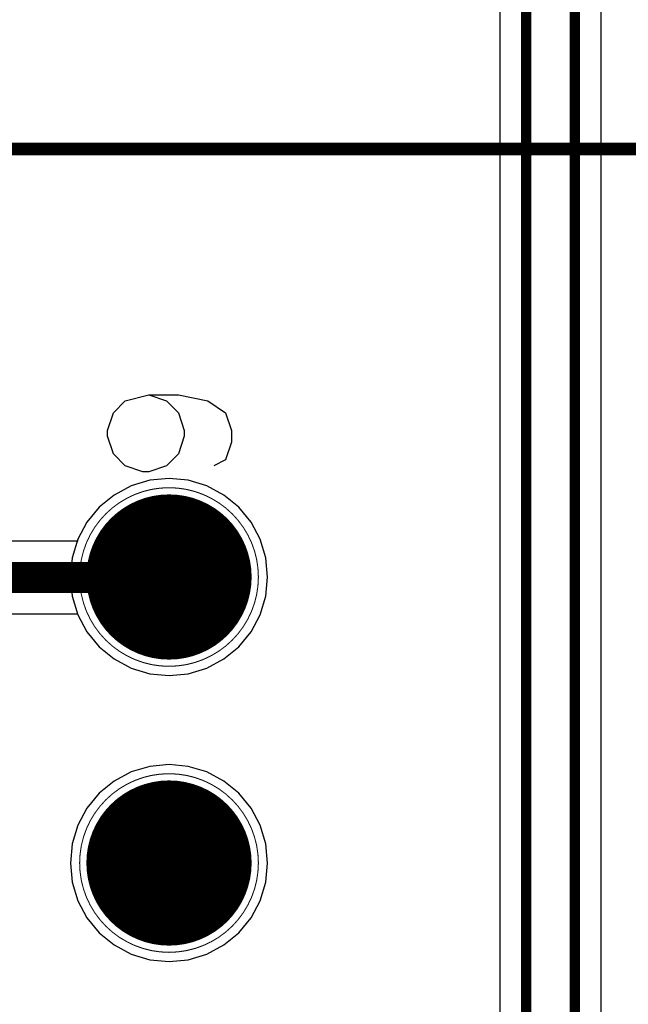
# Model space of a CAD drawing. Header units: millimetres. Extents: x 138 to 555, y 26 to 334.
# Tile 521 of 656: x 357 to 363, y 179 to 189. Entities that reach past the tile are written whole.
import ezdxf

# ---------------------------------------------------------------- set-up
doc = ezdxf.new("R2010")
doc.units = ezdxf.units.MM
for name, color, linetype in [('BottomLayer', 5, 'Continuous'), ('BottomSolder', 6, 'Continuous'), ('DrillDrawing', 1, 'Continuous'), ('Mechanical27', 56, 'Continuous'), ('MidLayer1', 16, 'Continuous'), ('MidLayer2', 76, 'Continuous'), ('MidLayer3', 90, 'Continuous'), ('MidLayer4', 156, 'Continuous'), ('MultiLayer', 9, 'Continuous'), ('PadHoleLayer', 156, 'Continuous'), ('TopLayer', 1, 'Continuous'), ('TopOverlay', 2, 'Continuous'), ('TopSolder', 216, 'Continuous')]:
    doc.layers.add(name, color=color, linetype=linetype)

# ---------------------------------------------------------------- blocks, each defined once
blk = doc.blocks.new('CON_DB9_MALE_TYCO_3_1634580_2_520')
at = {"layer": 'BottomLayer', "const_width": 0.75}
for points in [[(1.01, 6.23, 1), (1.76, 6.23, 1)], [(3.78, 6.23, 1), (4.53, 6.23, 1)]]:
    blk.add_lwpolyline(points, format="xyb", close=True, dxfattribs=at)
at = {"layer": 'BottomSolder', "const_width": 0.8}
for points in [[(0.985, 6.23, 1), (1.785, 6.23, 1)], [(3.755, 6.23, 1), (4.555, 6.23, 1)]]:
    blk.add_lwpolyline(points, format="xyb", close=True, dxfattribs=at)
at = {"layer": 'Mechanical27'}
for p, q in [((1.1702, 6.7022), (1.1226, 6.607)), ((1.313, 6.7498), (1.1702, 6.7022)), ((1.5035, 6.7498), (1.313, 6.7498)), ((1.6463, 6.7022), (1.5035, 6.7498)), ((1.6939, 6.607), (1.6463, 6.7022)), ((3.9678, 6.6522), (4.1107, 6.6998)), ((4.1107, 6.6998), (4.1583, 6.6998)), ((4.1583, 6.6998), (4.3011, 6.6522)), ((1.1226, 6.607), (1.1226, 6.5117)), ((1.6939, 6.5117), (1.6939, 6.607)), ((3.8726, 6.557), (3.9678, 6.6522)), ((4.3011, 6.6522), (4.3963, 6.557)), ((1.1226, 6.5117), (1.1702, 6.4165)), ((1.6463, 6.4165), (1.6939, 6.5117)), ((3.825, 6.4141), (3.8726, 6.557)), ((4.3963, 6.557), (4.4439, 6.3665)), ((1.1702, 6.4165), (1.2654, 6.3689)), ((1.5511, 6.3689), (1.6463, 6.4165)), ((3.825, 6.3665), (3.825, 6.4141)), ((1.2178, 6.2737), (1.3607, 6.3213)), ((1.2654, 6.3689), (1.4559, 6.3213)), ((1.3607, 6.3213), (1.5511, 6.3689)), ((1.4559, 6.3213), (1.5987, 6.2737)), ((3.8726, 6.2237), (3.825, 6.3665)), ((4.4439, 6.3665), (4.3963, 6.2237)), ((4.4439, 6.3665), (4.4439, 6.1285)), ((1.1226, 6.1785), (1.2178, 6.2737)), ((1.5987, 6.2737), (1.6939, 6.1785)), ((3.9678, 6.1285), (3.8726, 6.2237)), ((4.3963, 6.2237), (4.3011, 6.1285)), ((1.075, 6.0833), (1.1226, 6.1785)), ((1.6939, 6.1785), (1.7415, 6.0833)), ((4.1107, 6.0809), (3.9678, 6.1285)), ((4.3011, 6.1285), (4.1583, 6.0809)), ((4.4439, 6.1285), (4.3963, 5.8904)), ((1.075, 5.9404), (1.075, 6.0833)), ((1.7415, 6.0833), (1.7415, 5.9404)), ((4.1583, 6.0809), (4.1107, 6.0809)), ((1.1226, 5.8452), (1.075, 5.9404)), ((1.7415, 5.9404), (1.6939, 5.8452)), ((1.1702, 5.7976), (1.1226, 5.8452)), ((1.6939, 5.8452), (1.6463, 5.7976)), ((3.9202, 5.7476), (3.8726, 5.8428)), ((4.3963, 5.8904), (4.3011, 5.7476)), ((1.313, 5.75), (1.1702, 5.7976)), ((1.5035, 5.75), (1.313, 5.75)), ((1.6463, 5.7976), (1.5035, 5.75)), ((4.063, 5.7), (3.9202, 5.7476)), ((4.3011, 5.7476), (4.1583, 5.7)), ((4.1583, 5.7), (4.063, 5.7))]:
    blk.add_line(p, q, dxfattribs=at)
at = {"layer": 'Mechanical27', "const_width": 0.01}
blk.add_lwpolyline([(8.3, 10.6), (8.3, -2.3)], dxfattribs=at)
at = {"layer": 'Mechanical27'}
for points, const_width in [([(2.25, 6.23, 1), (0.52, 6.23, 1)], 0.01), ([(5.02, 6.23, 1), (3.29, 6.23, 1)], 0.01), ([(0.5175, 6.23, 1), (0.5225, 6.23, 1)], 0.005), ([(2.2475, 6.23, 1), (2.2525, 6.23, 1)], 0.005), ([(3.2875, 6.23, 1), (3.2925, 6.23, 1)], 0.005), ([(5.0175, 6.23, 1), (5.0225, 6.23, 1)], 0.005)]:
    blk.add_lwpolyline(points, format="xyb", close=True, dxfattribs=dict(at, const_width=const_width))
at = {"layer": 'MidLayer1', "const_width": 0.75}
for points in [[(1.01, 6.23, 1), (1.76, 6.23, 1)], [(3.78, 6.23, 1), (4.53, 6.23, 1)]]:
    blk.add_lwpolyline(points, format="xyb", close=True, dxfattribs=at)
at = {"layer": 'MidLayer2', "const_width": 0.75}
for points in [[(1.01, 6.23, 1), (1.76, 6.23, 1)], [(3.78, 6.23, 1), (4.53, 6.23, 1)]]:
    blk.add_lwpolyline(points, format="xyb", close=True, dxfattribs=at)
at = {"layer": 'MidLayer3', "const_width": 0.75}
for points in [[(1.01, 6.23, 1), (1.76, 6.23, 1)], [(3.78, 6.23, 1), (4.53, 6.23, 1)]]:
    blk.add_lwpolyline(points, format="xyb", close=True, dxfattribs=at)
at = {"layer": 'MidLayer4', "const_width": 0.75}
for points in [[(1.01, 6.23, 1), (1.76, 6.23, 1)], [(3.78, 6.23, 1), (4.53, 6.23, 1)]]:
    blk.add_lwpolyline(points, format="xyb", close=True, dxfattribs=at)
at = {"layer": 'MultiLayer', "const_width": 0.75}
for points in [[(1.01, 6.23, 1), (1.76, 6.23, 1)], [(3.78, 6.23, 1), (4.53, 6.23, 1)]]:
    blk.add_lwpolyline(points, format="xyb", close=True, dxfattribs=at)
at = {"layer": 'PadHoleLayer', "const_width": 0.5}
for points in [[(1.135, 6.23, 1), (1.635, 6.23, 1)], [(3.905, 6.23, 1), (4.405, 6.23, 1)]]:
    blk.add_lwpolyline(points, format="xyb", close=True, dxfattribs=at)
at = {"layer": 'TopLayer', "const_width": 0.75}
for points in [[(1.01, 6.23, 1), (1.76, 6.23, 1)], [(3.78, 6.23, 1), (4.53, 6.23, 1)]]:
    blk.add_lwpolyline(points, format="xyb", close=True, dxfattribs=at)
at = {"layer": 'TopOverlay'}
for p, q in [((5.3464, 6.7676), (5.5178, 6.8247)), ((5.5178, 6.8247), (5.5749, 6.8247)), ((5.5749, 6.8247), (5.7463, 6.7676)), ((5.2321, 6.6534), (5.3464, 6.7676)), ((5.7463, 6.7676), (5.8606, 6.6534)), ((5.175, 6.482), (5.2321, 6.6534)), ((5.8606, 6.6534), (5.9177, 6.4248)), ((5.175, 6.4248), (5.175, 6.482)), ((5.2321, 6.2534), (5.175, 6.4248)), ((5.9177, 6.4248), (5.8606, 6.2534)), ((5.9177, 6.4248), (5.9177, 6.1392)), ((5.3464, 6.1392), (5.2321, 6.2534)), ((5.8606, 6.2534), (5.7463, 6.1392)), ((5.5178, 6.082), (5.3464, 6.1392)), ((5.7463, 6.1392), (5.5749, 6.082)), ((5.9177, 6.1392), (5.8606, 5.8535)), ((5.5749, 6.082), (5.5178, 6.082)), ((5.8606, 5.8535), (5.7463, 5.6821)), ((5.2893, 5.6821), (5.2321, 5.7964)), ((5.4607, 5.625), (5.2893, 5.6821)), ((5.7463, 5.6821), (5.5749, 5.625)), ((5.5749, 5.625), (5.4607, 5.625))]:
    blk.add_line(p, q, dxfattribs=at)
at = {"layer": 'TopOverlay', "const_width": 0.12}
blk.add_lwpolyline([(8.3, 10.6), (8.3, -2.3)], dxfattribs=at)
at = {"layer": 'TopSolder', "const_width": 0.8}
for points in [[(0.985, 6.23, 1), (1.785, 6.23, 1)], [(3.755, 6.23, 1), (4.555, 6.23, 1)]]:
    blk.add_lwpolyline(points, format="xyb", close=True, dxfattribs=at)

msp = doc.modelspace()

# ---------------------------------------------------------------- linework, layer by layer
at = {"layer": 'BottomLayer'}
for p, q in [((358.2042, 184.4486), (358.0251, 184.3943)), ((358.3905, 184.467), (358.2042, 184.4486)), ((358.5767, 184.4486), (358.3905, 184.467)), ((358.7558, 184.3943), (358.5767, 184.4486)), ((358.0251, 184.3943), (357.8601, 184.3061)), ((358.9208, 184.3061), (358.7558, 184.3943)), ((357.8601, 184.3061), (357.7155, 184.1874)), ((359.0655, 184.1874), (358.9208, 184.3061)), ((357.7155, 184.1874), (357.5967, 184.0427)), ((359.1842, 184.0427), (359.0655, 184.1874)), ((357.5967, 184.0427), (357.5085, 183.8777)), ((359.2724, 183.8777), (359.1842, 184.0427)), ((357.5085, 183.8777), (357.4542, 183.6986)), ((359.3267, 183.6986), (359.2724, 183.8777)), ((357.4542, 183.6986), (357.4359, 183.5124)), ((359.345, 183.5124), (359.3267, 183.6986)), ((357.4359, 183.5124), (357.4542, 183.3262)), ((359.3267, 183.3262), (359.345, 183.5124)), ((357.4542, 183.3262), (357.5085, 183.1471)), ((359.2724, 183.1471), (359.3267, 183.3262)), ((357.5085, 183.1471), (357.5967, 182.982)), ((359.1842, 182.982), (359.2724, 183.1471)), ((357.5967, 182.982), (357.7155, 182.8374)), ((359.0655, 182.8374), (359.1842, 182.982)), ((357.7155, 182.8374), (357.8601, 182.7187)), ((358.9208, 182.7187), (359.0655, 182.8374)), ((357.8601, 182.7187), (358.0251, 182.6305)), ((358.7558, 182.6305), (358.9208, 182.7187)), ((358.0251, 182.6305), (358.2042, 182.5761)), ((358.5767, 182.5761), (358.7558, 182.6305)), ((358.2042, 182.5761), (358.3905, 182.5578)), ((358.3905, 182.5578), (358.5767, 182.5761)), ((358.2042, 181.6786), (358.0251, 181.6243)), ((358.3905, 181.697), (358.2042, 181.6786)), ((358.5767, 181.6786), (358.3905, 181.697)), ((358.7558, 181.6243), (358.5767, 181.6786)), ((358.0251, 181.6243), (357.8601, 181.5361)), ((358.9208, 181.5361), (358.7558, 181.6243)), ((357.8601, 181.5361), (357.7155, 181.4174)), ((359.0655, 181.4174), (358.9208, 181.5361)), ((357.7155, 181.4174), (357.5967, 181.2727)), ((359.1842, 181.2727), (359.0655, 181.4174)), ((357.5967, 181.2727), (357.5085, 181.1077)), ((359.2724, 181.1077), (359.1842, 181.2727)), ((357.5085, 181.1077), (357.4542, 180.9286)), ((359.3267, 180.9286), (359.2724, 181.1077)), ((357.4542, 180.9286), (357.4359, 180.7424)), ((359.345, 180.7424), (359.3267, 180.9286)), ((357.4359, 180.7424), (357.4542, 180.5562)), ((359.3267, 180.5562), (359.345, 180.7424)), ((357.4542, 180.5562), (357.5085, 180.3771)), ((359.2724, 180.3771), (359.3267, 180.5562)), ((357.5085, 180.3771), (357.5967, 180.212)), ((359.1842, 180.212), (359.2724, 180.3771)), ((357.5967, 180.212), (357.7155, 180.0674)), ((359.0655, 180.0674), (359.1842, 180.212)), ((357.7155, 180.0674), (357.8601, 179.9487)), ((358.9208, 179.9487), (359.0655, 180.0674)), ((357.8601, 179.9487), (358.0251, 179.8605)), ((358.7558, 179.8605), (358.9208, 179.9487)), ((358.0251, 179.8605), (358.2042, 179.8061)), ((358.5767, 179.8061), (358.7558, 179.8605)), ((358.2042, 179.8061), (358.3905, 179.7878)), ((358.3905, 179.7878), (358.5767, 179.8061))]:
    msp.add_line(p, q, dxfattribs=at)
at = {"layer": 'DrillDrawing', "const_width": 0.0508}
for points in [[(358.1365, 183.7664), (358.6445, 183.7664)], [(358.1365, 183.7664), (358.3905, 183.2584)], [(358.3905, 183.2584), (358.6445, 183.7664)], [(358.1365, 180.9964), (358.6445, 180.9964)], [(358.1365, 180.9964), (358.3905, 180.4884)], [(358.3905, 180.4884), (358.6445, 180.9964)]]:
    msp.add_lwpolyline(points, dxfattribs=at)
at = {"layer": 'DrillDrawing', "const_width": 0.0254}
for points in [[(358.1238, 183.7664, 1), (358.1492, 183.7664, 1)], [(358.1238, 183.7664, 1), (358.1492, 183.7664, 1)], [(358.6318, 183.7664, 1), (358.6572, 183.7664, 1)], [(358.6318, 183.7664, 1), (358.6572, 183.7664, 1)], [(358.3778, 183.2584, 1), (358.4032, 183.2584, 1)], [(358.3778, 183.2584, 1), (358.4032, 183.2584, 1)], [(358.1238, 180.9964, 1), (358.1492, 180.9964, 1)], [(358.1238, 180.9964, 1), (358.1492, 180.9964, 1)], [(358.6318, 180.9964, 1), (358.6572, 180.9964, 1)], [(358.6318, 180.9964, 1), (358.6572, 180.9964, 1)], [(358.3778, 180.4884, 1), (358.4032, 180.4884, 1)], [(358.3778, 180.4884, 1), (358.4032, 180.4884, 1)]]:
    msp.add_lwpolyline(points, format="xyb", close=True, dxfattribs=at)
at = {"layer": 'MidLayer1'}
for p, q in [((358.2042, 184.4486), (358.0251, 184.3943)), ((358.3905, 184.467), (358.2042, 184.4486)), ((358.5767, 184.4486), (358.3905, 184.467)), ((358.7558, 184.3943), (358.5767, 184.4486)), ((358.0251, 184.3943), (357.8601, 184.3061)), ((358.9208, 184.3061), (358.7558, 184.3943)), ((357.8601, 184.3061), (357.7155, 184.1874)), ((359.0655, 184.1874), (358.9208, 184.3061)), ((357.7155, 184.1874), (357.5967, 184.0427)), ((359.1842, 184.0427), (359.0655, 184.1874)), ((357.5967, 184.0427), (357.5085, 183.8777)), ((359.2724, 183.8777), (359.1842, 184.0427)), ((357.5085, 183.8777), (357.4542, 183.6986)), ((359.3267, 183.6986), (359.2724, 183.8777)), ((357.4542, 183.6986), (357.4359, 183.5124)), ((359.345, 183.5124), (359.3267, 183.6986)), ((357.4359, 183.5124), (357.4542, 183.3262)), ((359.3267, 183.3262), (359.345, 183.5124)), ((357.4542, 183.3262), (357.5085, 183.1471)), ((359.2724, 183.1471), (359.3267, 183.3262)), ((357.5085, 183.1471), (357.5967, 182.982)), ((359.1842, 182.982), (359.2724, 183.1471)), ((357.5967, 182.982), (357.7155, 182.8374)), ((359.0655, 182.8374), (359.1842, 182.982)), ((357.7155, 182.8374), (357.8601, 182.7187)), ((358.9208, 182.7187), (359.0655, 182.8374)), ((357.8601, 182.7187), (358.0251, 182.6305)), ((358.7558, 182.6305), (358.9208, 182.7187)), ((358.0251, 182.6305), (358.2042, 182.5761)), ((358.5767, 182.5761), (358.7558, 182.6305)), ((358.2042, 182.5761), (358.3905, 182.5578)), ((358.3905, 182.5578), (358.5767, 182.5761)), ((358.2042, 181.6786), (358.0251, 181.6243)), ((358.3905, 181.697), (358.2042, 181.6786)), ((358.5767, 181.6786), (358.3905, 181.697)), ((358.7558, 181.6243), (358.5767, 181.6786)), ((358.0251, 181.6243), (357.8601, 181.5361)), ((358.9208, 181.5361), (358.7558, 181.6243)), ((357.8601, 181.5361), (357.7155, 181.4174)), ((359.0655, 181.4174), (358.9208, 181.5361)), ((357.7155, 181.4174), (357.5967, 181.2727)), ((359.1842, 181.2727), (359.0655, 181.4174)), ((357.5967, 181.2727), (357.5085, 181.1077)), ((359.2724, 181.1077), (359.1842, 181.2727)), ((357.5085, 181.1077), (357.4542, 180.9286)), ((359.3267, 180.9286), (359.2724, 181.1077)), ((357.4542, 180.9286), (357.4359, 180.7424)), ((359.345, 180.7424), (359.3267, 180.9286)), ((357.4359, 180.7424), (357.4542, 180.5562)), ((359.3267, 180.5562), (359.345, 180.7424)), ((357.4542, 180.5562), (357.5085, 180.3771)), ((359.2724, 180.3771), (359.3267, 180.5562)), ((357.5085, 180.3771), (357.5967, 180.212)), ((359.1842, 180.212), (359.2724, 180.3771)), ((357.5967, 180.212), (357.7155, 180.0674)), ((359.0655, 180.0674), (359.1842, 180.212)), ((357.7155, 180.0674), (357.8601, 179.9487)), ((358.9208, 179.9487), (359.0655, 180.0674)), ((357.8601, 179.9487), (358.0251, 179.8605)), ((358.7558, 179.8605), (358.9208, 179.9487)), ((358.0251, 179.8605), (358.2042, 179.8061)), ((358.5767, 179.8061), (358.7558, 179.8605)), ((358.2042, 179.8061), (358.3905, 179.7878)), ((358.3905, 179.7878), (358.5767, 179.8061))]:
    msp.add_line(p, q, dxfattribs=at)
at = {"layer": 'MidLayer2'}
for p, q in [((358.2042, 184.4486), (358.0251, 184.3943)), ((358.3905, 184.467), (358.2042, 184.4486)), ((358.5767, 184.4486), (358.3905, 184.467)), ((358.7558, 184.3943), (358.5767, 184.4486)), ((358.0251, 184.3943), (357.8601, 184.3061)), ((358.9208, 184.3061), (358.7558, 184.3943)), ((357.8601, 184.3061), (357.7155, 184.1874)), ((359.0655, 184.1874), (358.9208, 184.3061)), ((357.7155, 184.1874), (357.5967, 184.0427)), ((359.1842, 184.0427), (359.0655, 184.1874)), ((357.5967, 184.0427), (357.5085, 183.8777)), ((359.2724, 183.8777), (359.1842, 184.0427)), ((357.5085, 183.8777), (357.4542, 183.6986)), ((359.3267, 183.6986), (359.2724, 183.8777)), ((357.4542, 183.6986), (357.4359, 183.5124)), ((359.345, 183.5124), (359.3267, 183.6986)), ((357.4359, 183.5124), (357.4542, 183.3262)), ((359.3267, 183.3262), (359.345, 183.5124)), ((357.4542, 183.3262), (357.5085, 183.1471)), ((359.2724, 183.1471), (359.3267, 183.3262)), ((357.5085, 183.1471), (357.5967, 182.982)), ((359.1842, 182.982), (359.2724, 183.1471)), ((357.5967, 182.982), (357.7155, 182.8374)), ((359.0655, 182.8374), (359.1842, 182.982)), ((357.7155, 182.8374), (357.8601, 182.7187)), ((358.9208, 182.7187), (359.0655, 182.8374)), ((357.8601, 182.7187), (358.0251, 182.6305)), ((358.7558, 182.6305), (358.9208, 182.7187)), ((358.0251, 182.6305), (358.2042, 182.5761)), ((358.5767, 182.5761), (358.7558, 182.6305)), ((358.2042, 182.5761), (358.3905, 182.5578)), ((358.3905, 182.5578), (358.5767, 182.5761)), ((358.2042, 181.6786), (358.0251, 181.6243)), ((358.3905, 181.697), (358.2042, 181.6786)), ((358.5767, 181.6786), (358.3905, 181.697)), ((358.7558, 181.6243), (358.5767, 181.6786)), ((358.0251, 181.6243), (357.8601, 181.5361)), ((358.9208, 181.5361), (358.7558, 181.6243)), ((357.8601, 181.5361), (357.7155, 181.4174)), ((359.0655, 181.4174), (358.9208, 181.5361)), ((357.7155, 181.4174), (357.5967, 181.2727)), ((359.1842, 181.2727), (359.0655, 181.4174)), ((357.5967, 181.2727), (357.5085, 181.1077)), ((359.2724, 181.1077), (359.1842, 181.2727)), ((357.5085, 181.1077), (357.4542, 180.9286)), ((359.3267, 180.9286), (359.2724, 181.1077)), ((357.4542, 180.9286), (357.4359, 180.7424)), ((359.345, 180.7424), (359.3267, 180.9286)), ((357.4359, 180.7424), (357.4542, 180.5562)), ((359.3267, 180.5562), (359.345, 180.7424)), ((357.4542, 180.5562), (357.5085, 180.3771)), ((359.2724, 180.3771), (359.3267, 180.5562)), ((357.5085, 180.3771), (357.5967, 180.212)), ((359.1842, 180.212), (359.2724, 180.3771)), ((357.5967, 180.212), (357.7155, 180.0674)), ((359.0655, 180.0674), (359.1842, 180.212)), ((357.7155, 180.0674), (357.8601, 179.9487)), ((358.9208, 179.9487), (359.0655, 180.0674)), ((357.8601, 179.9487), (358.0251, 179.8605)), ((358.7558, 179.8605), (358.9208, 179.9487)), ((358.0251, 179.8605), (358.2042, 179.8061)), ((358.5767, 179.8061), (358.7558, 179.8605)), ((358.2042, 179.8061), (358.3905, 179.7878)), ((358.3905, 179.7878), (358.5767, 179.8061))]:
    msp.add_line(p, q, dxfattribs=at)
at = {"layer": 'MidLayer3'}
for p, q in [((358.2042, 184.4486), (358.0251, 184.3943)), ((358.3905, 184.467), (358.2042, 184.4486)), ((358.5767, 184.4486), (358.3905, 184.467)), ((358.7558, 184.3943), (358.5767, 184.4486)), ((358.0251, 184.3943), (357.8601, 184.3061)), ((358.9208, 184.3061), (358.7558, 184.3943)), ((357.8601, 184.3061), (357.7155, 184.1874)), ((359.0655, 184.1874), (358.9208, 184.3061)), ((357.7155, 184.1874), (357.5967, 184.0427)), ((359.1842, 184.0427), (359.0655, 184.1874)), ((357.5967, 184.0427), (357.5085, 183.8777)), ((359.2724, 183.8777), (359.1842, 184.0427)), ((357.5085, 183.8777), (357.4542, 183.6986)), ((359.3267, 183.6986), (359.2724, 183.8777)), ((357.4542, 183.6986), (357.4359, 183.5124)), ((359.345, 183.5124), (359.3267, 183.6986)), ((357.4359, 183.5124), (357.4542, 183.3262)), ((359.3267, 183.3262), (359.345, 183.5124)), ((357.4542, 183.3262), (357.5085, 183.1471)), ((359.2724, 183.1471), (359.3267, 183.3262)), ((357.5085, 183.1471), (357.5967, 182.982)), ((359.1842, 182.982), (359.2724, 183.1471)), ((357.5967, 182.982), (357.7155, 182.8374)), ((359.0655, 182.8374), (359.1842, 182.982)), ((357.7155, 182.8374), (357.8601, 182.7187)), ((358.9208, 182.7187), (359.0655, 182.8374)), ((357.8601, 182.7187), (358.0251, 182.6305)), ((358.7558, 182.6305), (358.9208, 182.7187)), ((358.0251, 182.6305), (358.2042, 182.5761)), ((358.5767, 182.5761), (358.7558, 182.6305)), ((358.2042, 182.5761), (358.3905, 182.5578)), ((358.3905, 182.5578), (358.5767, 182.5761)), ((358.2042, 181.6786), (358.0251, 181.6243)), ((358.3905, 181.697), (358.2042, 181.6786)), ((358.5767, 181.6786), (358.3905, 181.697)), ((358.7558, 181.6243), (358.5767, 181.6786)), ((358.0251, 181.6243), (357.8601, 181.5361)), ((358.9208, 181.5361), (358.7558, 181.6243)), ((357.8601, 181.5361), (357.7155, 181.4174)), ((359.0655, 181.4174), (358.9208, 181.5361)), ((357.7155, 181.4174), (357.5967, 181.2727)), ((359.1842, 181.2727), (359.0655, 181.4174)), ((357.5967, 181.2727), (357.5085, 181.1077)), ((359.2724, 181.1077), (359.1842, 181.2727)), ((357.5085, 181.1077), (357.4542, 180.9286)), ((359.3267, 180.9286), (359.2724, 181.1077)), ((357.4542, 180.9286), (357.4359, 180.7424)), ((359.345, 180.7424), (359.3267, 180.9286)), ((357.4359, 180.7424), (357.4542, 180.5562)), ((359.3267, 180.5562), (359.345, 180.7424)), ((357.4542, 180.5562), (357.5085, 180.3771)), ((359.2724, 180.3771), (359.3267, 180.5562)), ((357.5085, 180.3771), (357.5967, 180.212)), ((359.1842, 180.212), (359.2724, 180.3771)), ((357.5967, 180.212), (357.7155, 180.0674)), ((359.0655, 180.0674), (359.1842, 180.212)), ((357.7155, 180.0674), (357.8601, 179.9487)), ((358.9208, 179.9487), (359.0655, 180.0674)), ((357.8601, 179.9487), (358.0251, 179.8605)), ((358.7558, 179.8605), (358.9208, 179.9487)), ((358.0251, 179.8605), (358.2042, 179.8061)), ((358.5767, 179.8061), (358.7558, 179.8605)), ((358.2042, 179.8061), (358.3905, 179.7878)), ((358.3905, 179.7878), (358.5767, 179.8061))]:
    msp.add_line(p, q, dxfattribs=at)
at = {"layer": 'MidLayer4'}
for p, q in [((358.2042, 184.4486), (358.0251, 184.3943)), ((358.3905, 184.467), (358.2042, 184.4486)), ((358.5767, 184.4486), (358.3905, 184.467)), ((358.7558, 184.3943), (358.5767, 184.4486)), ((358.0251, 184.3943), (357.8601, 184.3061)), ((358.9208, 184.3061), (358.7558, 184.3943)), ((357.8601, 184.3061), (357.7155, 184.1874)), ((359.0655, 184.1874), (358.9208, 184.3061)), ((357.7155, 184.1874), (357.5967, 184.0427)), ((359.1842, 184.0427), (359.0655, 184.1874)), ((357.5967, 184.0427), (357.5085, 183.8777)), ((359.2724, 183.8777), (359.1842, 184.0427)), ((357.5085, 183.8777), (357.4542, 183.6986)), ((359.3267, 183.6986), (359.2724, 183.8777)), ((357.4542, 183.6986), (357.4359, 183.5124)), ((359.345, 183.5124), (359.3267, 183.6986)), ((357.4359, 183.5124), (357.4542, 183.3262)), ((359.3267, 183.3262), (359.345, 183.5124)), ((357.4542, 183.3262), (357.5085, 183.1471)), ((359.2724, 183.1471), (359.3267, 183.3262)), ((357.5085, 183.1471), (357.5967, 182.982)), ((359.1842, 182.982), (359.2724, 183.1471)), ((357.5967, 182.982), (357.7155, 182.8374)), ((359.0655, 182.8374), (359.1842, 182.982)), ((357.7155, 182.8374), (357.8601, 182.7187)), ((358.9208, 182.7187), (359.0655, 182.8374)), ((357.8601, 182.7187), (358.0251, 182.6305)), ((358.7558, 182.6305), (358.9208, 182.7187)), ((358.0251, 182.6305), (358.2042, 182.5761)), ((358.5767, 182.5761), (358.7558, 182.6305)), ((358.2042, 182.5761), (358.3905, 182.5578)), ((358.3905, 182.5578), (358.5767, 182.5761)), ((358.2042, 181.6786), (358.0251, 181.6243)), ((358.3905, 181.697), (358.2042, 181.6786)), ((358.5767, 181.6786), (358.3905, 181.697)), ((358.7558, 181.6243), (358.5767, 181.6786)), ((358.0251, 181.6243), (357.8601, 181.5361)), ((358.9208, 181.5361), (358.7558, 181.6243)), ((357.8601, 181.5361), (357.7155, 181.4174)), ((359.0655, 181.4174), (358.9208, 181.5361)), ((357.7155, 181.4174), (357.5967, 181.2727)), ((359.1842, 181.2727), (359.0655, 181.4174)), ((357.5967, 181.2727), (357.5085, 181.1077)), ((359.2724, 181.1077), (359.1842, 181.2727)), ((357.5085, 181.1077), (357.4542, 180.9286)), ((359.3267, 180.9286), (359.2724, 181.1077)), ((357.4542, 180.9286), (357.4359, 180.7424)), ((359.345, 180.7424), (359.3267, 180.9286)), ((357.4359, 180.7424), (357.4542, 180.5562)), ((359.3267, 180.5562), (359.345, 180.7424)), ((357.4542, 180.5562), (357.5085, 180.3771)), ((359.2724, 180.3771), (359.3267, 180.5562)), ((357.5085, 180.3771), (357.5967, 180.212)), ((359.1842, 180.212), (359.2724, 180.3771)), ((357.5967, 180.212), (357.7155, 180.0674)), ((359.0655, 180.0674), (359.1842, 180.212)), ((357.7155, 180.0674), (357.8601, 179.9487)), ((358.9208, 179.9487), (359.0655, 180.0674)), ((357.8601, 179.9487), (358.0251, 179.8605)), ((358.7558, 179.8605), (358.9208, 179.9487)), ((358.0251, 179.8605), (358.2042, 179.8061)), ((358.5767, 179.8061), (358.7558, 179.8605)), ((358.2042, 179.8061), (358.3905, 179.7878)), ((358.3905, 179.7878), (358.5767, 179.8061))]:
    msp.add_line(p, q, dxfattribs=at)
at = {"layer": 'TopLayer'}
for p, q in [((361.5936, 203.67), (361.5936, 175.3172)), ((362.5723, 174.8768), (362.5723, 202.5843)), ((358.2042, 184.4486), (358.0251, 184.3943)), ((358.3905, 184.467), (358.2042, 184.4486)), ((358.5767, 184.4486), (358.3905, 184.467)), ((358.7558, 184.3943), (358.5767, 184.4486)), ((358.0251, 184.3943), (357.8601, 184.3061)), ((358.9208, 184.3061), (358.7558, 184.3943)), ((357.8601, 184.3061), (357.7155, 184.1874)), ((359.0655, 184.1874), (358.9208, 184.3061)), ((357.7155, 184.1874), (357.5967, 184.0427)), ((359.1842, 184.0427), (359.0655, 184.1874)), ((357.5967, 184.0427), (357.5085, 183.8777)), ((359.2724, 183.8777), (359.1842, 184.0427)), ((357.5033, 183.8604), (356.35, 183.8604)), ((357.5085, 183.8777), (357.5033, 183.8604)), ((359.3267, 183.6986), (359.2724, 183.8777)), ((359.345, 183.5124), (359.3267, 183.6986)), ((359.3267, 183.3262), (359.345, 183.5124)), ((359.2724, 183.1471), (359.3267, 183.3262)), ((356.3687, 183.1544), (357.5063, 183.1544)), ((357.5063, 183.1544), (357.5085, 183.1471)), ((357.5085, 183.1471), (357.5967, 182.982)), ((359.1842, 182.982), (359.2724, 183.1471)), ((357.5967, 182.982), (357.7155, 182.8374)), ((359.0655, 182.8374), (359.1842, 182.982)), ((357.7155, 182.8374), (357.8601, 182.7187)), ((358.9208, 182.7187), (359.0655, 182.8374)), ((357.8601, 182.7187), (358.0251, 182.6305)), ((358.7558, 182.6305), (358.9208, 182.7187)), ((358.0251, 182.6305), (358.2042, 182.5761)), ((358.5767, 182.5761), (358.7558, 182.6305)), ((358.2042, 182.5761), (358.3905, 182.5578)), ((358.3905, 182.5578), (358.5767, 182.5761)), ((358.2042, 181.6786), (358.0251, 181.6243)), ((358.3905, 181.697), (358.2042, 181.6786)), ((358.5767, 181.6786), (358.3905, 181.697)), ((358.7558, 181.6243), (358.5767, 181.6786)), ((358.0251, 181.6243), (357.8601, 181.5361)), ((358.9208, 181.5361), (358.7558, 181.6243)), ((357.8601, 181.5361), (357.7155, 181.4174)), ((359.0655, 181.4174), (358.9208, 181.5361)), ((357.7155, 181.4174), (357.5967, 181.2727)), ((359.1842, 181.2727), (359.0655, 181.4174)), ((357.5967, 181.2727), (357.5085, 181.1077)), ((359.2724, 181.1077), (359.1842, 181.2727)), ((357.5085, 181.1077), (357.4542, 180.9286)), ((359.3267, 180.9286), (359.2724, 181.1077)), ((357.4542, 180.9286), (357.4359, 180.7424)), ((359.345, 180.7424), (359.3267, 180.9286)), ((357.4359, 180.7424), (357.4542, 180.5562)), ((359.3267, 180.5562), (359.345, 180.7424)), ((357.4542, 180.5562), (357.5085, 180.3771)), ((359.2724, 180.3771), (359.3267, 180.5562)), ((357.5085, 180.3771), (357.5967, 180.212)), ((359.1842, 180.212), (359.2724, 180.3771)), ((357.5967, 180.212), (357.7155, 180.0674)), ((359.0655, 180.0674), (359.1842, 180.212)), ((357.7155, 180.0674), (357.8601, 179.9487)), ((358.9208, 179.9487), (359.0655, 180.0674)), ((357.8601, 179.9487), (358.0251, 179.8605)), ((358.7558, 179.8605), (358.9208, 179.9487)), ((358.0251, 179.8605), (358.2042, 179.8061)), ((358.5767, 179.8061), (358.7558, 179.8605)), ((358.2042, 179.8061), (358.3905, 179.7878)), ((358.3905, 179.7878), (358.5767, 179.8061))]:
    msp.add_line(p, q, dxfattribs=at)
for points, const_width in [([(361.8485, 175.2116), (361.8485, 204.1046)], 0.1), ([(362.3174, 174.8768), (362.3174, 203.019)], 0.1), ([(353.1704, 183.5074), (358.3855, 183.5074)], 0.3), ([(358.3855, 183.5074), (358.3905, 183.5124)], 0.1)]:
    msp.add_lwpolyline(points, dxfattribs=dict(at, const_width=const_width))
for points, const_width in [([(358.3105, 183.5074, 1), (358.4605, 183.5074, 1)], 0.15), ([(358.3605, 183.5074, 1), (358.4105, 183.5074, 1)], 0.05), ([(358.3655, 183.5124, 1), (358.4155, 183.5124, 1)], 0.05)]:
    msp.add_lwpolyline(points, format="xyb", close=True, dxfattribs=dict(at, const_width=const_width))

# ---------------------------------------------------------------- block references
at = {"rotation": 90}
msp.add_blockref('CON_DB9_MALE_TYCO_3_1634580_2_520', (364.6205, 179.3574), dxfattribs=at)

doc.saveas('drawing.dxf')
